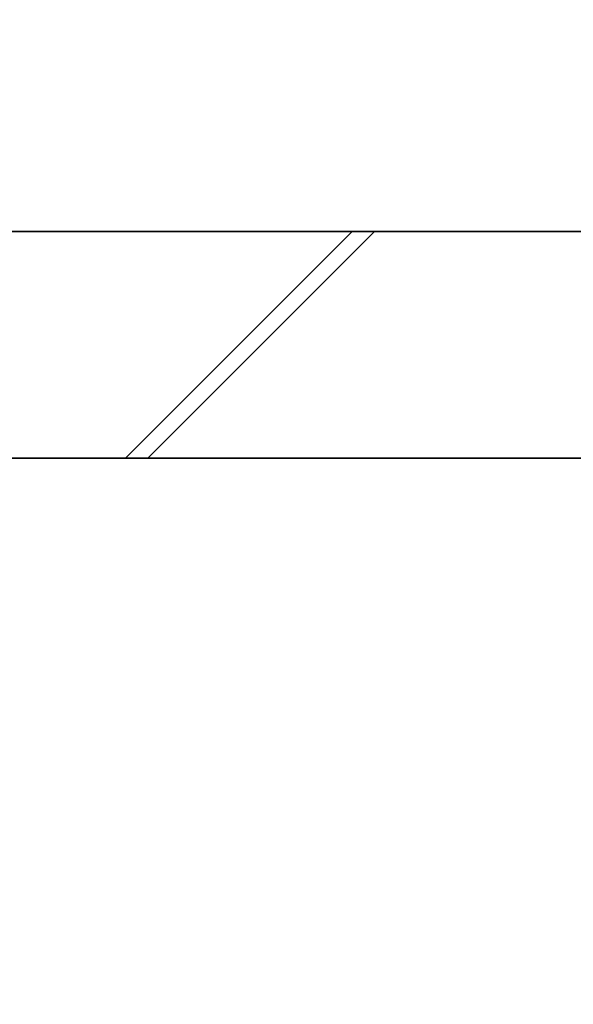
# Model space of a CAD drawing. Extents: x 2 to 87, y -108 to 11.
# Tile 261 of 352: x 35.577 to 35.821, y -33.349 to -32.914. Entities that reach past the tile are written whole.
import ezdxf

# ---------------------------------------------------------------- set-up
doc = ezdxf.new("R2010")
doc.units = 0
doc.header["$MEASUREMENT"] = 0
doc.linetypes.add('DOT', pattern=[0.25, 0, -0.25])
doc.linetypes.add('HIDDEN', pattern=[0.375, 0.25, -0.125])
for name, color, linetype in [('12', 7, 'CONTINUOUS'), ('18', 7, 'CONTINUOUS'), ('25', 7, 'CONTINUOUS'), ('6', 7, 'CONTINUOUS'), ('8', 7, 'CONTINUOUS')]:
    doc.layers.add(name, color=color, linetype=linetype)

msp = doc.modelspace()

# ---------------------------------------------------------------- linework, layer by layer
at = {"layer": '12', "color": 1, "linetype": 'HIDDEN'}
msp.add_lwpolyline([(33.3276, -33.0075), (36.6276, -33.0075), (36.6276, -33.1075), (33.3276, -33.1075)], close=True, dxfattribs=at)
at = {"layer": '18', "color": 7, "linetype": 'Continuous'}
msp.add_line((35.6331, -33.1075), (35.7331, -33.0075), dxfattribs=at)
at = {"layer": '18', "color": 1, "linetype": 'Continuous'}
msp.add_lwpolyline([(33.3276, -33.0075), (36.6276, -33.0075), (36.6276, -33.1075), (33.3276, -33.1075)], close=True, dxfattribs=at)
at = {"layer": '25', "color": 62, "linetype": 'Continuous'}
msp.add_line((35.6233, -33.1075), (35.7233, -33.0075), dxfattribs=at)
at = {"layer": '6', "color": 62, "linetype": 'Continuous'}
for p, q in [((36.5276, -33.0075), (33.4276, -33.0075)), ((33.4276, -33.1075), (36.5276, -33.1075))]:
    msp.add_line(p, q, dxfattribs=at)
at = {"layer": '8', "color": 5, "linetype": 'DOT'}
msp.add_line((31.6309, -37.5007), (49.6276, -19.504), dxfattribs=at)

doc.saveas('drawing.dxf')
